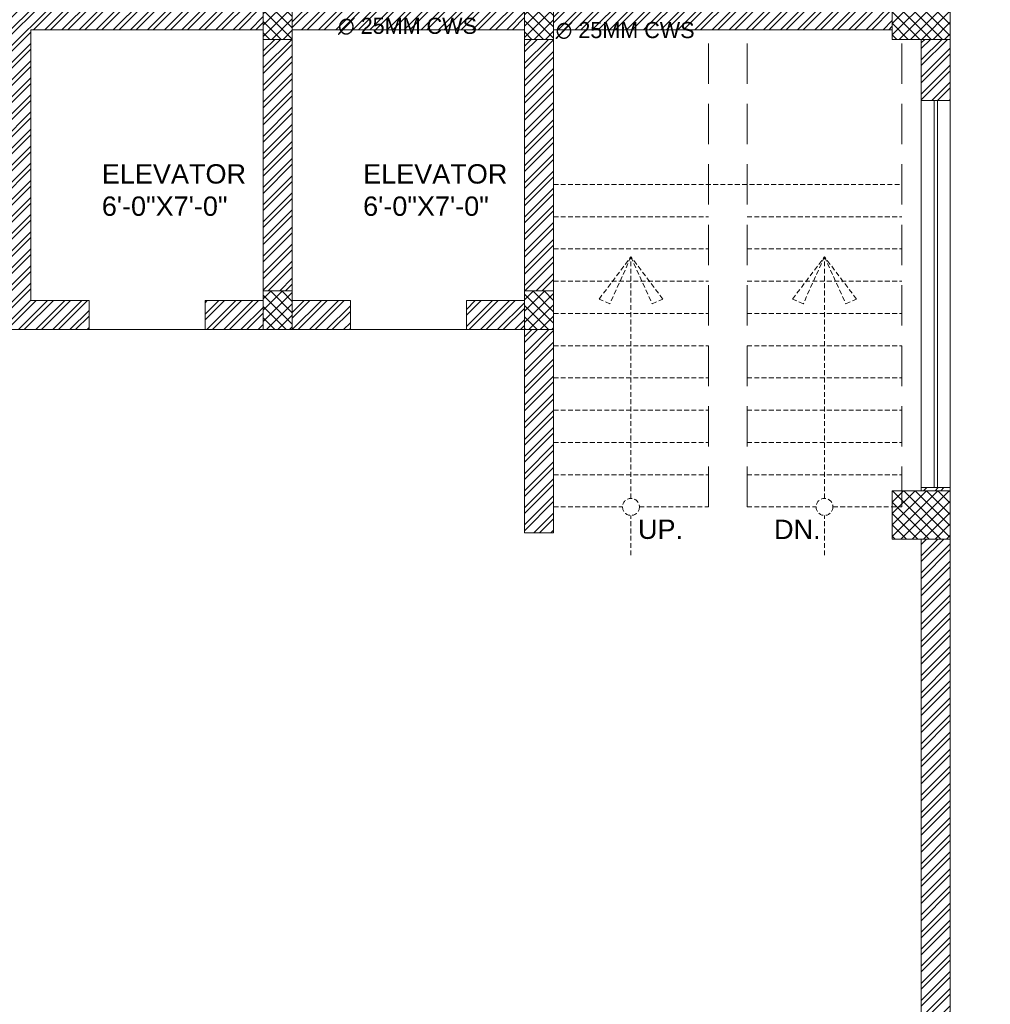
# Model space of a CAD drawing. Header units: inches. Extents: x 105152 to 158499, y 12149 to 30915.
# Tile 326 of 339: x 125512 to 125813, y 29022 to 29328. Entities that reach past the tile are written whole.
import ezdxf

# ---------------------------------------------------------------- set-up
doc = ezdxf.new("R2010")
doc.units = ezdxf.units.IN
doc.header["$MEASUREMENT"] = 0
doc.linetypes.add('HIDDEN', pattern=[0.375, 0.25, -0.125])
doc.layers.add('FIRE TEXT', color=7, linetype='Continuous', lineweight=25)
doc.layers.add('PP-SPRINKLER PIPE', color=1, linetype='Continuous', lineweight=0)
doc.layers.add('PD_025_TEXT', color=61, linetype='Continuous')
doc.layers.add('PD_BASE', color=8, linetype='Continuous', transparency=0.5)
doc.styles.add('MtX_Times_New_Roman', font='txt')
doc.styles.get("Standard").update_dxf_attribs({"font": 'arial.ttf', "height": 6})
doc.styles.add('STYLE3', font='romans.shx', dxfattribs={"height": 4})
pattern_1 = [(45, (268611.2745, 47371.9895), (-1.767766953, 1.767766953), []), (135, (268611.2745, 47371.9895), (-1.767766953, -1.767766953), [])]

# ---------------------------------------------------------------- blocks, each defined once
blk = doc.blocks.new('FIRST FLOOR AR PLAN')
at = {"layer": 'PD_BASE', "lineweight": 5}
h = blk.add_hatch(dxfattribs=at)
h.set_pattern_fill('ANSI32', color=256, scale=10)
h.set_pattern_definition([(45, (123173.841, 20768.249), (-2.65165, 2.65165), []), (45, (123175.6088, 20768.249), (-2.65165, 2.65165), [])])
h.paths.add_polyline_path([(123176.99, 20811), (123167.99, 20811), (123167.99, 20729.5), (123176.99, 20729.5)])
h.paths.add_polyline_path([(123538.49, 20663.5), (123368.99, 20663.5), (123368.99, 20654.5), (123538.49, 20654.5)])
h.paths.add_polyline_path([(123722.99, 20663.5), (123553.49, 20663.5), (123553.49, 20654.5), (123722.99, 20654.5)])
h.paths.add_polyline_path([(123176.99, 21527.5), (123167.99, 21527.5), (123167.99, 21446), (123176.99, 21446)])
h.paths.add_polyline_path([(123176.99, 21431), (123167.99, 21431), (123167.99, 21291), (123176.99, 21291)])
h.paths.add_polyline_path([(123176.99, 21276), (123167.99, 21276), (123167.99, 21136), (123176.99, 21136)])
h.paths.add_polyline_path([(123176.99, 21121), (123167.99, 21121), (123167.99, 20981), (123176.99, 20981)])
h.paths.add_polyline_path([(123176.99, 20966), (123167.99, 20966), (123167.99, 20826), (123176.99, 20826)])
h.paths.add_polyline_path([(124268.99, 21602.5), (124102.49, 21602.5), (124102.49, 21593.5), (124268.99, 21593.5)])
h.paths.add_polyline_path([(124087.49, 21602.5), (123922.49, 21602.5), (123922.49, 21593.5), (124087.49, 21593.5)])
h.paths.add_polyline_path([(123907.49, 21602.5), (123737.99, 21602.5), (123737.99, 21593.5), (123907.49, 21593.5)])
h.paths.add_polyline_path([(123722.99, 21602.5), (123553.49, 21602.5), (123553.49, 21593.5), (123722.99, 21593.5)])
h.paths.add_polyline_path([(123353.99, 21602.5), (123242.99, 21602.5), (123242.99, 21593.5), (123353.99, 21593.5)])
h.paths.add_polyline_path([(123227.99, 21602.5), (123167.99, 21602.5), (123167.99, 21542.5), (123176.99, 21542.5), (123176.99, 21593.5), (123227.99, 21593.5)])
h.paths.add_polyline_path([(123176.99, 20714.5), (123167.99, 20714.5), (123167.99, 20654.5), (123227.99, 20654.5), (123227.99, 20663.5), (123176.99, 20663.5)])
h.paths.add_polyline_path([(123353.99, 20663.5), (123242.99, 20663.5), (123242.99, 20654.5), (123353.99, 20654.5)])
h.paths.add_polyline_path([(123762.74, 20663.5), (123737.99, 20663.5), (123737.99, 20654.5), (123762.74, 20654.5)])
h.paths.add_polyline_path([(123907.49, 20663.5), (123882.74, 20663.5), (123882.74, 20654.5), (123907.49, 20654.5)])
h.paths.add_polyline_path([(123944.99, 20663.5), (123922.49, 20663.5), (123922.49, 20654.5), (123944.99, 20654.5)])
h.paths.add_polyline_path([(124087.49, 20663.5), (124064.99, 20663.5), (124064.99, 20654.5), (124087.49, 20654.5)])
h.paths.add_polyline_path([(124124.99, 20663.5), (124102.49, 20663.5), (124102.49, 20654.5), (124124.99, 20654.5)])
h.paths.add_polyline_path([(124268.99, 20663.5), (124244.99, 20663.5), (124244.99, 20654.5), (124268.99, 20654.5)])
h.paths.add_polyline_path([(124283.99, 20672.5), (124274.99, 20672.5)])
h.paths.add_polyline_path([(124283.99, 20811), (124274.99, 20811), (124274.99, 20672.5), (124283.99, 20672.5)])
h.paths.add_polyline_path([(124283.99, 20966), (124274.99, 20966), (124274.99, 20826), (124283.99, 20826)])
h.paths.add_polyline_path([(124283.99, 21276), (124274.99, 21276), (124274.99, 20981), (124283.99, 20981)])
h.paths.add_polyline_path([(124283.99, 21584.5), (124274.99, 21584.5), (124274.99, 21446), (124283.99, 21446)])
h.paths.add_polyline_path([(124265.99, 21443), (124160.99, 21443), (124160.99, 21434), (124265.99, 21434)])
h.paths.add_polyline_path([(124160.99, 21431), (124151.99, 21431), (124151.99, 21353), (124160.99, 21353)])
h.paths.add_polyline_path([(124151.99, 21443), (124079.99, 21443), (124079.99, 21434), (124151.99, 21434)])
h.paths.add_polyline_path([(124079.99, 21431), (124070.99, 21431), (124070.99, 21353), (124079.99, 21353)])
h.paths.add_polyline_path([(124070.99, 21443), (123989.99, 21443), (123989.99, 21341), (124016.99, 21341), (124016.99, 21350), (123998.99, 21350), (123998.99, 21434), (124070.99, 21434)])
h.paths.add_polyline_path([(124070.99, 21350), (124052.99, 21350), (124052.99, 21341), (124070.99, 21341)], flags=17)
h.paths.add_polyline_path([(124097.99, 21350), (124079.99, 21350), (124079.99, 21341), (124097.99, 21341)])
h.paths.add_polyline_path([(124151.99, 21350), (124133.99, 21350), (124133.99, 21341), (124151.99, 21341)])
h.paths.add_polyline_path([(124160.99, 21341), (124151.99, 21341), (124151.99, 21278), (124160.99, 21278)])
h.paths.add_polyline_path([(124283.99, 21292), (124274.99, 21292), (124274.99, 21291), (124283.99, 21291)])
h.paths.add_polyline_path([(124283.99, 21431), (124274.99, 21431), (124274.99, 21412), (124283.99, 21412)])
h.paths.add_polyline_path([(123405.74, 21593.5), (123405.74, 21602.5), (123368.99, 21602.5), (123368.99, 21593.5)])
h.paths.add_polyline_path([(123501.74, 21602.5), (123501.74, 21593.5), (123538.49, 21593.5), (123538.49, 21602.5)])
h = blk.add_hatch(dxfattribs=at)
h.set_pattern_fill('ANSI37', color=256, scale=20)
h.set_pattern_definition(pattern_1)
h.paths.add_polyline_path([(124283.99, 21431), (124283.99, 21446), (124265.99, 21446), (124265.99, 21431)])
h = blk.add_hatch(dxfattribs=at)
h.set_pattern_fill('ANSI37', color=256, scale=20)
h.set_pattern_definition(pattern_1)
h.paths.add_polyline_path([(124160.99, 21431), (124160.99, 21443), (124151.99, 21443), (124151.99, 21431)])
h.paths.add_polyline_path([(124079.99, 21431), (124079.99, 21443), (124070.99, 21443), (124070.99, 21431)])
h.paths.add_polyline_path([(124079.99, 21341), (124079.99, 21353), (124070.99, 21353), (124070.99, 21341)])
h.paths.add_polyline_path([(124160.99, 21353), (124151.99, 21353), (124151.99, 21341), (124160.99, 21341)])
h = blk.add_hatch(dxfattribs=at)
h.set_pattern_fill('ANSI37', color=256, scale=20)
h.set_pattern_definition(pattern_1)
h.paths.add_polyline_path([(124283.99, 21291), (124283.99, 21276), (124265.99, 21276), (124265.99, 21291)])
for p, q in [((124070.99, 21341), (124070.99, 21443)), ((123998.99, 21350), (123998.99, 21434)), ((124070.99, 21434), (123998.99, 21434)), ((124070.99, 21350), (124070.99, 21434)), ((124079.99, 21350), (124079.99, 21434)), ((124151.99, 21434), (124079.99, 21434)), ((124151.99, 21350), (124151.99, 21434)), ((124160.99, 21278), (124160.99, 21434)), ((124265.99, 21434), (124160.99, 21434)), ((124274.99, 21412), (124274.99, 21431)), ((124283.99, 21431), (124283.99, 21412)), ((124274.99, 21292), (124274.99, 21412)), ((124274.99, 21412), (124283.99, 21412)), ((124278.99, 21292), (124278.99, 21412)), ((124279.99, 21292), (124279.99, 21412)), ((124283.99, 21292), (124283.99, 21412)), ((124016.99, 21350), (123998.99, 21350)), ((124016.99, 21350), (124016.99, 21341)), ((124070.99, 21350), (124052.99, 21350)), ((124052.99, 21350), (124052.99, 21341)), ((124097.99, 21350), (124079.99, 21350)), ((124097.99, 21350), (124097.99, 21341)), ((124151.99, 21350), (124133.99, 21350)), ((124133.99, 21350), (124133.99, 21341)), ((124016.99, 21341), (123989.99, 21341)), ((124016.99, 21341), (124052.99, 21341)), ((124070.99, 21341), (124052.99, 21341)), ((124097.99, 21341), (124070.99, 21341)), ((124097.99, 21341), (124133.99, 21341)), ((124151.99, 21341), (124133.99, 21341)), ((124151.99, 21278), (124151.99, 21341)), ((124274.99, 21291), (124274.99, 21292)), ((124274.99, 21292), (124283.99, 21292)), ((124283.99, 20981), (124283.99, 21292)), ((124160.99, 21278), (124151.99, 21278)), ((124274.99, 20981), (124274.99, 21276))]:
    blk.add_line(p, q, dxfattribs=at)
at = {"layer": 'PD_BASE', "linetype": 'HIDDEN', "lineweight": 5, "ltscale": 50}
for p, q in [((124208.99, 21286), (124208.99, 21434)), ((124220.99, 21286), (124220.99, 21434)), ((124268.99, 21286), (124268.99, 21431))]:
    blk.add_line(p, q, dxfattribs=at)
at = {"layer": 'PD_BASE', "linetype": 'HIDDEN', "lineweight": 5, "ltscale": 6}
for p, q in [((124160.99, 21386), (124268.99, 21386)), ((124160.99, 21376), (124208.99, 21376)), ((124220.99, 21376), (124268.99, 21376)), ((124160.99, 21366), (124208.99, 21366)), ((124220.99, 21366), (124268.99, 21366)), ((124160.99, 21356), (124208.99, 21356)), ((124220.99, 21356), (124268.99, 21356)), ((124160.99, 21346), (124208.99, 21346)), ((124220.99, 21346), (124268.99, 21346)), ((124160.99, 21336), (124208.99, 21336)), ((124220.99, 21336), (124268.99, 21336)), ((124160.99, 21326), (124208.99, 21326)), ((124220.99, 21326), (124268.99, 21326)), ((124160.99, 21316), (124208.99, 21316)), ((124220.99, 21316), (124268.99, 21316)), ((124160.99, 21306), (124208.99, 21306)), ((124220.99, 21306), (124268.99, 21306)), ((124160.99, 21296), (124208.99, 21296)), ((124220.99, 21296), (124268.99, 21296)), ((124160.99, 21286), (124182.37, 21286)), ((124187.61, 21286), (124208.99, 21286)), ((124220.99, 21286), (124242.37, 21286)), ((124247.61, 21286), (124268.99, 21286))]:
    blk.add_line(p, q, dxfattribs=at)
at = {"layer": 'PD_BASE', "lineweight": 5}
for points in [[(124283.99, 21431), (124283.99, 21446), (124265.99, 21446), (124265.99, 21431)], [(124070.99, 21431), (124070.99, 21443), (124079.99, 21443), (124079.99, 21431)], [(124160.99, 21431), (124160.99, 21443), (124151.99, 21443), (124151.99, 21431)], [(124070.99, 21353), (124070.99, 21341), (124079.99, 21341), (124079.99, 21353)], [(124160.99, 21353), (124160.99, 21341), (124151.99, 21341), (124151.99, 21353)], [(124283.99, 21291), (124283.99, 21276), (124265.99, 21276), (124265.99, 21291)]]:
    blk.add_lwpolyline(points, close=True, dxfattribs=at)
at = {"layer": 'PD_BASE', "linetype": 'HIDDEN', "lineweight": 5, "ltscale": 6}
for points in [[(124184.99, 21363.58), (124178.42, 21348.96), (124175.1, 21350.45), (124184.99, 21363.58)], [(124184.99, 21288.62), (124184.99, 21363.58)], [(124184.99, 21363.58), (124191.57, 21348.96), (124194.88, 21350.45), (124184.99, 21363.58)], [(124244.99, 21363.58), (124238.42, 21348.96), (124235.1, 21350.45), (124244.99, 21363.58)], [(124244.99, 21288.62), (124244.99, 21363.58)], [(124244.99, 21363.58), (124251.57, 21348.96), (124254.88, 21350.45), (124244.99, 21363.58)], [(124184.99, 21271.04), (124184.99, 21283.38)], [(124244.99, 21271.04), (124244.99, 21283.38)]]:
    blk.add_lwpolyline(points, dxfattribs=at)
for centre in [(124184.99, 21286), (124244.99, 21286)]:
    blk.add_circle(centre, 2.62, dxfattribs=at)
at = {"layer": 'PD_BASE', "char_height": 6, "attachment_point": 1}
for insert, width in [((124020.95, 21392.28), 137.3386), ((124101.95, 21392.28), 130.1434)]:
    blk.add_mtext('{\\fArial|b0|i0|c0|p34;ELEVATOR\\P6\'-0"X7\'-0"}', dxfattribs=dict(at, insert=insert, width=width))
at = {"layer": 'PD_BASE', "linetype": 'HIDDEN', "ltscale": 6, "char_height": 6, "width": 132.0418, "attachment_point": 5, "style": 'STYLE3'}
for s, insert in [('{\\fArial|b0|i0|c0|p34;UP.}', (124194.15, 21279.04)), ('{\\fArial|b0|i0|c0|p34;DN.}', (124236.57, 21279.04))]:
    blk.add_mtext(s, dxfattribs=dict(at, insert=insert))
at = {"layer": 'PD_BASE', "insert": (123907.08, 21333.51), "char_height": 3, "width": 137.3386, "attachment_point": 1, "bg_fill": 2}
blk.add_mtext('\\pxqc;RAMP UP', dxfattribs=at)
at = {"layer": 'PD_BASE', "insert": (123867.38, 21334.13), "char_height": 3, "width": 137.3386, "attachment_point": 1, "bg_fill": 2}
blk.add_mtext('\\pxqc;%%P00 LVL', dxfattribs=at)

msp = doc.modelspace()

# ---------------------------------------------------------------- block references
at = {"layer": 'PD_025_TEXT'}
msp.add_blockref('FIRST FLOOR AR PLAN', (1516.78, 7890.65), dxfattribs=at)

# ---------------------------------------------------------------- next in the draw order: linework, layer by layer
at = {"layer": 'PP-SPRINKLER PIPE'}
msp.add_circle((124551.24, 29172.99), 1741.72, dxfattribs=at)

# ---------------------------------------------------------------- next in the draw order: texts
at = {"layer": 'FIRE TEXT', "style": 'MtX_Times_New_Roman'}
for p in [(125610.94, 29323.36), (125678.41, 29322.04)]:
    msp.add_text('∅ 25MM CWS ', height=5, dxfattribs=at).set_placement(p)

doc.saveas('drawing.dxf')
